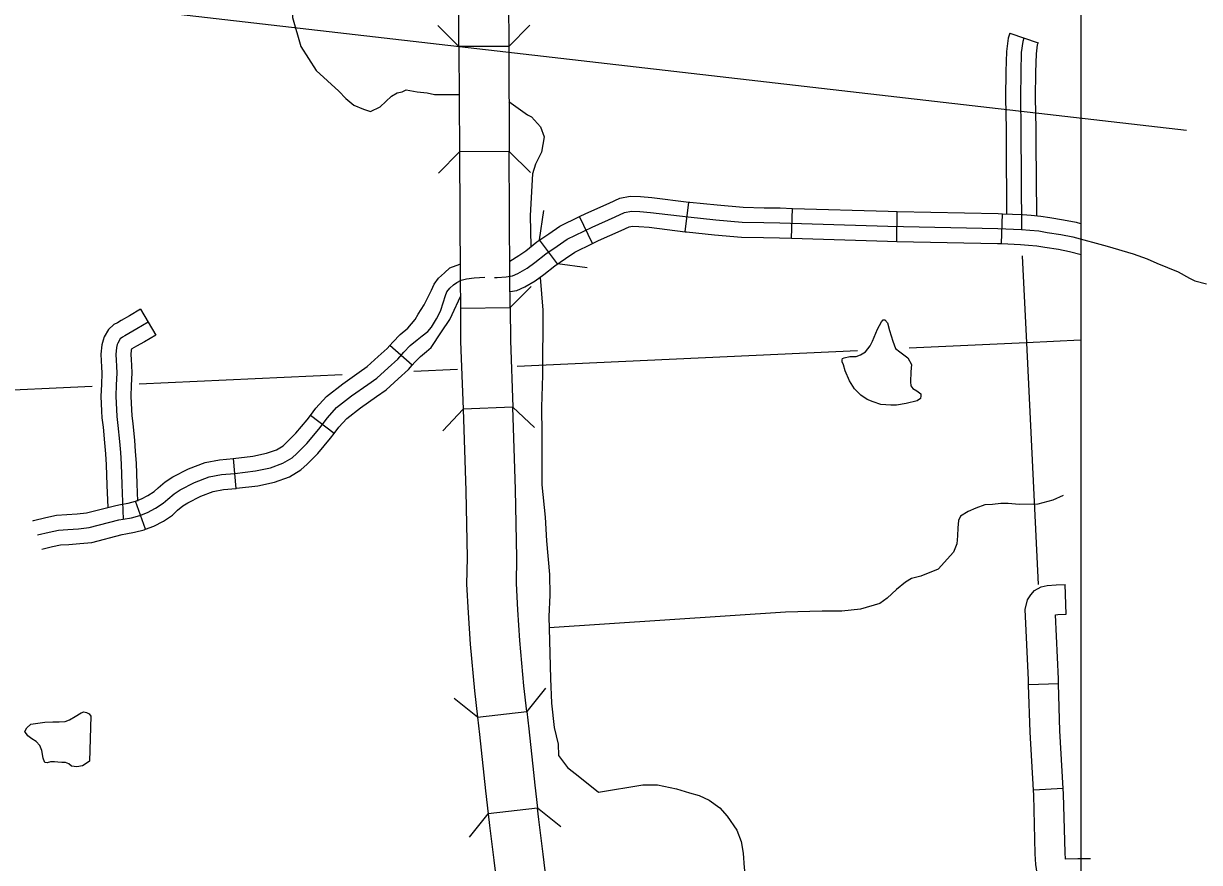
# Model space of a CAD drawing. Extents: x -5566 to 1759129, y -3726 to 731467.
# Drawn here: x -4486.94 to -4442.08, y 184.96 to 216.95 of the extents above; entities that cross this region are included whole.
import ezdxf

# ---------------------------------------------------------------- set-up
doc = ezdxf.new("R2010")
doc.units = 0
doc.layers.add('Default', color=7, linetype='Continuous')
doc.layers.add('R_No Plot', color=7, linetype='Continuous')

msp = doc.modelspace()

# ---------------------------------------------------------------- linework, layer by layer
at = {"layer": 'Default'}
for p, q in [((-4449.322, 216.58), (-4448.241, 216.22)), ((-4461.698, 209.014), (-4461.559, 210.145)), ((-4465.23, 208.569), (-4465.727, 209.594)), ((-4457.647, 208.766), (-4457.611, 209.904)), ((-4453.633, 208.645), (-4453.609, 209.784)), ((-4449.633, 208.558), (-4449.591, 209.696)), ((-4466.567, 207.79), (-4467.254, 208.698)), ((-4482.475, 206.054), (-4481.894, 205.074)), ((-4472.117, 203.919), (-4472.971, 204.673)), ((-4475.088, 201.319), (-4475.997, 202.007)), ((-4478.831, 199.225), (-4478.929, 200.36)), ((-4482.281, 197.667), (-4482.674, 198.736)), ((-4447.164, 194.426), (-4447.211, 195.564)), ((-4447.46, 191.771), (-4448.599, 191.737)), ((-4447.281, 187.781), (-4448.418, 187.716))]:
    msp.add_line(p, q, dxfattribs=at)
for points in [[(-4442.574, 212.873), (-4809.846, 255.135)], [(-4476.135, 219.934), (-4476.181, 219.795), (-4476.575, 218.814), (-4476.666, 218.367), (-4476.713, 217.96), (-4476.68, 217.184), (-4476.367, 216.071), (-4475.779, 215.158), (-4474.915, 214.377), (-4474.65, 214.09), (-4474.34, 213.843), (-4473.976, 213.684), (-4473.7, 213.598), (-4473.34, 213.771), (-4472.897, 214.187), (-4472.685, 214.307), (-4472.5, 214.353), (-4472.341, 214.422), (-4471.927, 214.344), (-4471.539, 214.314), (-4471.262, 214.251), (-4470.321, 214.249)], [(-4470.338, 217.824), (-4468.439, 217.833), (-4468.431, 216.08), (-4470.329, 216.071)], [(-4470.329, 216.071), (-4470.338, 217.824)], [(-4470.329, 216.071), (-4471.139, 216.873)], [(-4467.629, 216.89), (-4468.431, 216.08)], [(-4449.322, 216.58), (-4449.383, 216.395), (-4449.45, 215.891), (-4449.473, 215.124), (-4449.484, 214.122), (-4449.462, 212.918), (-4449.459, 212.399)], [(-4448.781, 216.4), (-4448.826, 216.267), (-4448.881, 215.845), (-4448.903, 215.112), (-4448.914, 214.124), (-4448.892, 212.925), (-4448.87, 209.1)], [(-4448.241, 216.22), (-4448.268, 216.139), (-4448.313, 215.799), (-4448.334, 215.1), (-4448.345, 214.126), (-4448.323, 212.932), (-4448.32, 212.405)], [(-4470.329, 216.071), (-4470.31, 212.062)], [(-4468.431, 216.08), (-4468.412, 212.071)], [(-4468.421, 213.973), (-4467.712, 213.47), (-4467.559, 213.39), (-4467.218, 213.019), (-4467.079, 212.632), (-4467.187, 212.044), (-4467.404, 211.595), (-4467.519, 211.223), (-4467.61, 209.632), (-4467.583, 208.445)], [(-4449.459, 212.399), (-4449.443, 209.691)], [(-4448.32, 212.405), (-4448.304, 209.638)], [(-4471.112, 211.252), (-4470.31, 212.062)], [(-4468.412, 212.071), (-4470.31, 212.062), (-4470.287, 207.272), (-4470.272, 206.102), (-4468.374, 206.117)], [(-4468.374, 206.117), (-4468.389, 207.294), (-4468.412, 212.071)], [(-4468.412, 212.071), (-4467.602, 211.269)], [(-4465.727, 209.594), (-4465.49, 209.708), (-4464.606, 210.106), (-4464.187, 210.287), (-4463.8, 210.368), (-4463.402, 210.35), (-4462.968, 210.319), (-4461.559, 210.145)], [(-4461.559, 210.145), (-4461.528, 210.141), (-4460.479, 210.034), (-4459.491, 209.948), (-4458.688, 209.929), (-4458.078, 209.919), (-4457.611, 209.904)], [(-4468.969, 207.269), (-4468.869, 207.266), (-4468.523, 207.292), (-4468.284, 207.328), (-4468.081, 207.416), (-4467.73, 207.623), (-4467.434, 207.833), (-4467.014, 208.172), (-4466.583, 208.466), (-4466.2, 208.731), (-4465.249, 209.192), (-4464.376, 209.585), (-4464.014, 209.742), (-4463.754, 209.796), (-4463.435, 209.781), (-4463.023, 209.751), (-4461.592, 209.575), (-4460.533, 209.467), (-4459.523, 209.379), (-4458.699, 209.359), (-4458.091, 209.349), (-4453.973, 209.222), (-4449.775, 209.133), (-4448.87, 209.1), (-4448.554, 209.072), (-4448.21, 209.044), (-4447.888, 208.989), (-4447.366, 208.905), (-4446.911, 208.817), (-4445.601, 208.461), (-4444.609, 208.173), (-4444.081, 207.984), (-4443.709, 207.812), (-4442.899, 207.479), (-4442.46, 207.24), (-4442.255, 207.145), (-4441.816, 207.03)], [(-4468.392, 207.894), (-4468.04, 208.101), (-4467.778, 208.287), (-4467.354, 208.63), (-4466.905, 208.936), (-4466.488, 209.225), (-4465.727, 209.594)], [(-4467.254, 208.698), (-4467.097, 209.826)], [(-4457.611, 209.904), (-4453.958, 209.791), (-4453.609, 209.784)], [(-4453.609, 209.784), (-4449.758, 209.702), (-4449.591, 209.696)], [(-4449.591, 209.696), (-4448.835, 209.668), (-4448.506, 209.639), (-4448.138, 209.61), (-4447.794, 209.55), (-4447.267, 209.466), (-4446.782, 209.372), (-4446.616, 209.327)], [(-4465.23, 208.569), (-4465.008, 208.676), (-4464.147, 209.064), (-4463.841, 209.196), (-4463.709, 209.223), (-4463.469, 209.212), (-4463.078, 209.184), (-4461.698, 209.014)], [(-4461.698, 209.014), (-4461.655, 209.009), (-4460.586, 208.9), (-4459.554, 208.81), (-4458.71, 208.79), (-4458.105, 208.78), (-4457.647, 208.766)], [(-4457.647, 208.766), (-4453.988, 208.652), (-4453.633, 208.645)], [(-4453.633, 208.645), (-4449.791, 208.564), (-4449.633, 208.558)], [(-4468.379, 206.738), (-4468.126, 206.775), (-4467.821, 206.908), (-4467.42, 207.144), (-4467.09, 207.378), (-4466.674, 207.715), (-4466.26, 207.997), (-4465.912, 208.238), (-4465.23, 208.569)], [(-4449.633, 208.558), (-4448.905, 208.531), (-4448.602, 208.504), (-4448.281, 208.478), (-4447.981, 208.427), (-4447.466, 208.344), (-4447.04, 208.261), (-4446.598, 208.141)], [(-4472.971, 204.673), (-4472.852, 204.807), (-4472.577, 205.097), (-4472.285, 205.335), (-4472.002, 205.662), (-4471.885, 205.872), (-4471.774, 206.049), (-4471.661, 206.23), (-4471.383, 206.783), (-4471.278, 207.015), (-4471.106, 207.24), (-4470.882, 207.444), (-4470.677, 207.632), (-4470.29, 207.778)], [(-4465.438, 207.633), (-4466.567, 207.79)], [(-4448.846, 208.088), (-4448.682, 204.776)], [(-4486.404, 197.449), (-4486.402, 197.45), (-4485.957, 197.56), (-4485.605, 197.637), (-4485.243, 197.654), (-4484.845, 197.688), (-4484.431, 197.728), (-4483.298, 198.02), (-4483.139, 198.051), (-4482.826, 198.108), (-4482.504, 198.192), (-4482.204, 198.302), (-4481.899, 198.47), (-4481.608, 198.66), (-4481.436, 198.819), (-4481.198, 199.013), (-4480.959, 199.173), (-4480.412, 199.449), (-4479.857, 199.661), (-4479.389, 199.749), (-4478.877, 199.793), (-4478.092, 199.89), (-4477.518, 200.014), (-4477.042, 200.181), (-4476.698, 200.393), (-4476.513, 200.561), (-4476.133, 200.941), (-4475.674, 201.489), (-4475.348, 201.92), (-4474.995, 202.309), (-4474.426, 202.758), (-4473.804, 203.188), (-4473.468, 203.43), (-4473.032, 203.827), (-4472.666, 204.158), (-4472.432, 204.423), (-4472.189, 204.679), (-4471.929, 204.89), (-4471.739, 205.041), (-4471.523, 205.208), (-4471.377, 205.367), (-4471.302, 205.495), (-4471.183, 205.685), (-4471.083, 205.879), (-4471.017, 206.016), (-4470.848, 206.583), (-4470.786, 206.721), (-4470.684, 206.854), (-4470.534, 206.991), (-4470.41, 207.071), (-4470.242, 207.159), (-4470.047, 207.212), (-4469.746, 207.252), (-4469.338, 207.283)], [(-4467.233, 207.263), (-4467.126, 206.023), (-4467.149, 203.54), (-4467.181, 202.319), (-4467.169, 201.293), (-4467.169, 199.357), (-4467.044, 198.126), (-4466.994, 197.228), (-4466.872, 195.936), (-4466.869, 195.157), (-4466.907, 194.341), (-4466.87, 193.407), (-4466.833, 191.976), (-4466.801, 191.037), (-4466.695, 190.107), (-4466.546, 189.474), (-4466.533, 189.041), (-4466.19, 188.586), (-4465.725, 188.217), (-4465.005, 187.644)], [(-4467.575, 206.929), (-4468.374, 206.117)], [(-4472.117, 203.919), (-4472.011, 204.038), (-4471.801, 204.26), (-4471.572, 204.446), (-4471.388, 204.592), (-4470.999, 205.189), (-4470.674, 205.664), (-4470.584, 205.85), (-4470.274, 206.537)], [(-4482.475, 206.054), (-4482.896, 205.804), (-4483.21, 205.628), (-4483.355, 205.54), (-4483.495, 205.47), (-4483.692, 205.29), (-4483.862, 205.01), (-4483.905, 204.882), (-4483.958, 204.699), (-4483.987, 204.347), (-4483.975, 204.09), (-4483.963, 203.854), (-4483.95, 203.618), (-4483.968, 203.192), (-4483.988, 202.747), (-4483.96, 202.169)], [(-4470.273, 206.102), (-4470.273, 206.102)], [(-4470.272, 206.102), (-4470.268, 204.828), (-4470.174, 202.249)], [(-4468.374, 206.117), (-4468.369, 204.863), (-4468.277, 202.316)], [(-4482.184, 205.564), (-4482.612, 205.311), (-4482.922, 205.136), (-4483.079, 205.041), (-4483.17, 204.996), (-4483.248, 204.924), (-4483.342, 204.769), (-4483.361, 204.712), (-4483.395, 204.595), (-4483.417, 204.337), (-4483.406, 204.118), (-4483.394, 203.883), (-4483.38, 203.622), (-4483.399, 203.168), (-4483.418, 202.748), (-4483.38, 201.96), (-4483.337, 201.619), (-4483.278, 201.011), (-4483.245, 200.588), (-4483.217, 200.151), (-4483.187, 199.375), (-4483.139, 198.051)], [(-4455.42, 204.252), (-4455.173, 204.259), (-4455.013, 204.318), (-4454.824, 204.434), (-4454.65, 204.666), (-4454.556, 204.834), (-4454.367, 205.292), (-4454.207, 205.582), (-4454.149, 205.648), (-4454.091, 205.648), (-4453.982, 205.539), (-4453.909, 205.241), (-4453.785, 204.841), (-4453.677, 204.557), (-4453.509, 204.434)], [(-4481.894, 205.074), (-4482.327, 204.817), (-4482.635, 204.645), (-4482.803, 204.542), (-4482.818, 204.535), (-4482.821, 204.53), (-4482.832, 204.491), (-4482.846, 204.328), (-4482.837, 204.146), (-4482.825, 203.913), (-4482.81, 203.626), (-4482.83, 203.143), (-4482.848, 202.748), (-4482.822, 202.223)], [(-4475.997, 202.007), (-4475.787, 202.284), (-4475.385, 202.726), (-4474.765, 203.217), (-4474.132, 203.653), (-4473.828, 203.873), (-4473.414, 204.249), (-4473.071, 204.559), (-4472.971, 204.673)], [(-4448.682, 204.776), (-4453.156, 204.567)], [(-4446.62, 204.874), (-4448.682, 204.776)], [(-4448.682, 204.776), (-4448.239, 195.557)], [(-4455.123, 204.476), (-4468.107, 203.87)], [(-4453.509, 204.434), (-4453.204, 204.201), (-4453.074, 203.954), (-4453.095, 203.671), (-4453.11, 203.286), (-4453.095, 203.133), (-4453.023, 203.031), (-4452.863, 202.944), (-4452.718, 202.835), (-4452.71, 202.755), (-4452.725, 202.653), (-4452.856, 202.559), (-4453.277, 202.457), (-4453.64, 202.399), (-4453.858, 202.399), (-4454.243, 202.421), (-4454.527, 202.522), (-4454.759, 202.617), (-4454.999, 202.777), (-4455.246, 203.024), (-4455.427, 203.329), (-4455.602, 203.714), (-4455.667, 203.94), (-4455.718, 204.056), (-4455.718, 204.129), (-4455.704, 204.18), (-4455.631, 204.209), (-4455.42, 204.252)], [(-4475.088, 201.319), (-4474.909, 201.556), (-4474.605, 201.891), (-4474.088, 202.3), (-4473.475, 202.723), (-4473.109, 202.988), (-4472.649, 203.405), (-4472.26, 203.757), (-4472.117, 203.919)], [(-4470.39, 203.763), (-4472.051, 203.686)], [(-4474.785, 203.558), (-4482.534, 203.196)], [(-4484.318, 203.113), (-4488.715, 202.908)], [(-4468.277, 202.316), (-4470.174, 202.249), (-4470.065, 199.127), (-4470.019, 196.578), (-4470.038, 195.567), (-4469.981, 194.477), (-4469.898, 193.28), (-4469.741, 191.509), (-4469.627, 190.501)], [(-4469.627, 190.501), (-4467.74, 190.714), (-4467.851, 191.699), (-4468.005, 193.429), (-4468.086, 194.593), (-4468.139, 195.599), (-4468.12, 196.578), (-4468.167, 199.177), (-4468.277, 202.316)], [(-4468.277, 202.318), (-4467.443, 201.542)], [(-4483.96, 202.169), (-4483.948, 201.911), (-4483.903, 201.555), (-4483.845, 200.961), (-4483.813, 200.548), (-4483.786, 200.122), (-4483.756, 199.354), (-4483.725, 198.498)], [(-4482.822, 202.223), (-4482.812, 202.01), (-4482.771, 201.682), (-4482.71, 201.06), (-4482.677, 200.628), (-4482.648, 200.181), (-4482.618, 199.397), (-4482.594, 198.737)], [(-4478.937, 200.36), (-4478.187, 200.452), (-4477.674, 200.563), (-4477.289, 200.698), (-4477.041, 200.851), (-4476.905, 200.974), (-4476.554, 201.325), (-4476.12, 201.844), (-4475.997, 202.007)], [(-4470.95, 201.415), (-4470.174, 202.249)], [(-4478.831, 199.225), (-4478.818, 199.227), (-4477.997, 199.328), (-4477.363, 199.465), (-4476.795, 199.664), (-4476.355, 199.936), (-4476.12, 200.148), (-4475.712, 200.556), (-4475.229, 201.134), (-4475.088, 201.319)], [(-4482.674, 198.736), (-4482.441, 198.822), (-4482.192, 198.959), (-4481.959, 199.111), (-4481.809, 199.249), (-4481.537, 199.471), (-4481.247, 199.665), (-4480.643, 199.971), (-4480.012, 200.211), (-4479.466, 200.314), (-4478.929, 200.36)], [(-4482.281, 197.667), (-4481.967, 197.782), (-4481.606, 197.981), (-4481.257, 198.209), (-4481.062, 198.388), (-4480.858, 198.554), (-4480.671, 198.68), (-4480.182, 198.927), (-4479.701, 199.11), (-4479.311, 199.184), (-4478.831, 199.225)], [(-4486.589, 197.988), (-4486.563, 197.997), (-4486.086, 198.114), (-4485.68, 198.203), (-4485.281, 198.223), (-4484.896, 198.255), (-4484.531, 198.291), (-4483.423, 198.576), (-4483.245, 198.61), (-4482.949, 198.664), (-4482.674, 198.736), (-4482.674, 198.736)], [(-4447.277, 198.958), (-4447.679, 198.777), (-4448.249, 198.626), (-4448.963, 198.612), (-4449.384, 198.651), (-4449.657, 198.652), (-4449.982, 198.613), (-4450.27, 198.598), (-4450.613, 198.466), (-4450.904, 198.344), (-4451.199, 198.169), (-4451.273, 197.997), (-4451.297, 197.721), (-4451.311, 197.415), (-4451.341, 197.116), (-4451.461, 196.798), (-4452.051, 196.142), (-4452.706, 195.872), (-4453.066, 195.784), (-4453.295, 195.643), (-4453.638, 195.374), (-4453.993, 195.035), (-4454.279, 194.837), (-4455.013, 194.624), (-4455.724, 194.542), (-4456.469, 194.541), (-4457.874, 194.507), (-4466.883, 193.908)], [(-4486.241, 196.903), (-4485.828, 197.005), (-4485.53, 197.07), (-4485.206, 197.086), (-4484.793, 197.12), (-4484.332, 197.166), (-4483.172, 197.464), (-4483.033, 197.491), (-4482.702, 197.551), (-4482.333, 197.648), (-4482.281, 197.667)], [(-4448.599, 191.737), (-4448.604, 191.918), (-4448.73, 194.603), (-4448.649, 194.97), (-4448.51, 195.161), (-4448.381, 195.325), (-4448.124, 195.472), (-4447.895, 195.527), (-4447.55, 195.55), (-4447.211, 195.564)], [(-4447.46, 191.771), (-4447.466, 191.961), (-4447.58, 194.406), (-4447.488, 194.413), (-4447.164, 194.426)], [(-4467.03, 191.604), (-4467.74, 190.714)], [(-4448.418, 187.716), (-4448.545, 189.93), (-4448.599, 191.737)], [(-4447.281, 187.781), (-4447.407, 189.979), (-4447.46, 191.771)], [(-4469.627, 190.501), (-4470.518, 191.212)], [(-4485.585, 190.324), (-4485.355, 190.329), (-4485.179, 190.393), (-4484.97, 190.522), (-4484.746, 190.666), (-4484.634, 190.698), (-4484.543, 190.682), (-4484.436, 190.629), (-4484.377, 190.543), (-4484.42, 188.827), (-4484.548, 188.736), (-4484.687, 188.64), (-4484.901, 188.608), (-4485.104, 188.629), (-4485.211, 188.72), (-4485.334, 188.768), (-4485.473, 188.768), (-4485.628, 188.779)], [(-4467.74, 190.714), (-4467.666, 190.056), (-4467.489, 188.392), (-4467.434, 187.906), (-4467.331, 187.036)], [(-4485.628, 188.779), (-4485.761, 188.8), (-4485.911, 188.795), (-4486.034, 188.763), (-4486.125, 188.773), (-4486.178, 188.902), (-4486.184, 188.934), (-4486.237, 189.233), (-4486.323, 189.42), (-4486.456, 189.57), (-4486.627, 189.677), (-4486.772, 189.784), (-4486.889, 189.96), (-4486.814, 190.089), (-4486.659, 190.228), (-4486.397, 190.276), (-4486.13, 190.313), (-4485.826, 190.319), (-4485.585, 190.324)], [(-4484.377, 190.543), (-4484.42, 188.827)], [(-4469.627, 190.501), (-4469.552, 189.837), (-4469.32, 187.687), (-4469.217, 186.819)], [(-4465.005, 187.644), (-4463.32, 187.915), (-4462.76, 187.914), (-4462.026, 187.764), (-4461.541, 187.609), (-4461.167, 187.509), (-4460.788, 187.335), (-4460.383, 187.042), (-4460.097, 186.731), (-4459.735, 186.186), (-4459.562, 185.76), (-4459.492, 185.314), (-4459.456, 184.751), (-4459.388, 184.329)], [(-4448.087, 183.676), (-4448.124, 183.915), (-4448.159, 184.086), (-4448.201, 184.284), (-4448.269, 184.546), (-4448.321, 184.879), (-4448.348, 185.289), (-4448.407, 187.523), (-4448.418, 187.716)], [(-4447.193, 185.086), (-4447.21, 185.342), (-4447.269, 187.57), (-4447.281, 187.781)], [(-4469.924, 185.925), (-4469.217, 186.818)], [(-4467.331, 187.036), (-4469.217, 186.819), (-4469.165, 186.365), (-4469.1, 185.855), (-4469.004, 185.051), (-4468.887, 184.113), (-4468.693, 182.032), (-4466.799, 182.172)], [(-4467.331, 187.038), (-4466.438, 186.331)], [(-4466.799, 182.172), (-4467, 184.319), (-4467.12, 185.281), (-4467.216, 186.088), (-4467.28, 186.593), (-4467.331, 187.036)], [(-4446.241, 185.098), (-4446.721, 185.097), (-4447.193, 185.086)]]:
    msp.add_lwpolyline(points, dxfattribs=at)
at = {"layer": 'R_No Plot'}
msp.add_lwpolyline([(-5018.988, 168.239), (-5018.988, 511.979), (-4446.603, 511.979), (-4446.603, 160.504), (-4913.433, 160.504)], dxfattribs=at)

doc.saveas('drawing.dxf')
